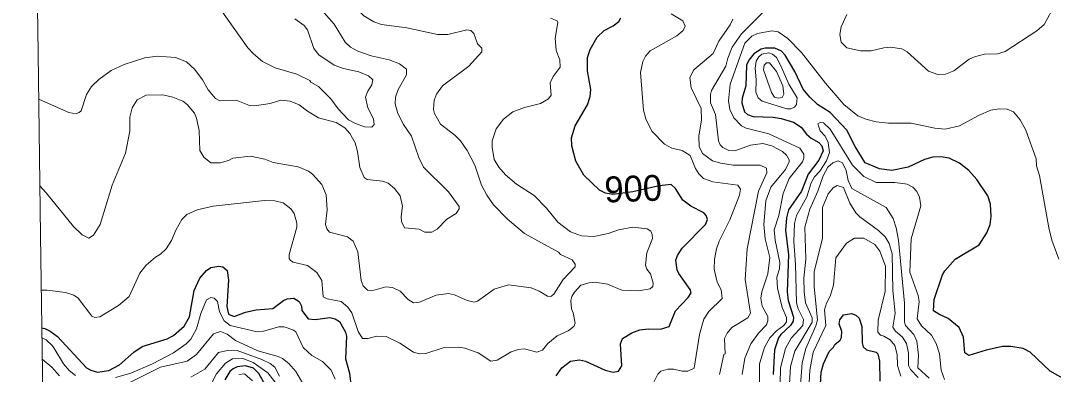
# Model space of a CAD drawing. Extents: x 265 to 291.4, y 7731.5 to 7759.6.
# Drawn here: x 265.126 to 268.324, y 7741.849 to 7742.944 of the extents above; entities that cross this region are included whole.
import ezdxf
from ezdxf.enums import TextEntityAlignment as Align

# ---------------------------------------------------------------- set-up
doc = ezdxf.new("R2010")
doc.units = 0
doc.header["$LTSCALE"] = 0.032
for name, color, linetype, lineweight in [('1', 7, 'Continuous', 25), ('2', 7, 'Continuous', 13), ('61', 7, 'Continuous', 13), ('63', 7, 'Continuous', 25)]:
    doc.layers.add(name, color=color, linetype=linetype, lineweight=lineweight)

msp = doc.modelspace()

# ---------------------------------------------------------------- linework, layer by layer
at = {"layer": '1'}
for points in [[(267.1405, 7742.4366), (267.1032, 7742.4324), (267.0215, 7742.4145), (266.9597, 7742.4059), (266.9365, 7742.4099), (266.9179, 7742.4192), (266.8701, 7742.4653), (266.8446, 7742.509), (266.8327, 7742.556), (266.8311, 7742.5814), (266.843, 7742.618), (266.8812, 7742.6832), (266.8891, 7742.7087), (266.8915, 7742.731), (266.8812, 7742.7883), (266.8812, 7742.8304), (266.8891, 7742.8551), (266.9114, 7742.8925), (266.9329, 7742.9131), (266.9608, 7742.9282), (266.9783, 7742.9417), (266.9846, 7742.9529)], [(268.3688, 7741.8281), (268.3139, 7741.8583), (268.2518, 7741.918), (268.2303, 7741.9291), (268.1922, 7741.9355), (268.1667, 7741.9347), (268.1158, 7741.9235), (268.0617, 7741.9068), (268.0498, 7741.9156), (268.045, 7741.9641), (268.0323, 7741.9935), (267.9981, 7742.0222), (267.9694, 7742.0349), (267.9527, 7742.0461), (267.9551, 7742.0803), (267.9806, 7742.1566), (267.9877, 7742.1694), (268.0195, 7742.2059), (268.0935, 7742.2497), (268.1182, 7742.2871), (268.1277, 7742.3126), (268.1309, 7742.338), (268.1293, 7742.3762), (268.1206, 7742.4016), (268.0863, 7742.4526), (268.0625, 7742.4804), (268.0331, 7742.5026), (268.0013, 7742.5186), (267.9758, 7742.5225), (267.9504, 7742.5217), (267.9249, 7742.5138), (267.874, 7742.4907), (267.8231, 7742.4796), (267.7849, 7742.4851), (267.7411, 7742.5042), (267.7101, 7742.5544), (267.6846, 7742.6053), (267.6329, 7742.6594), (267.5932, 7742.6848), (267.5693, 7742.7071), (267.5494, 7742.7318), (267.5232, 7742.7867), (267.4929, 7742.8376), (267.4818, 7742.8495), (267.4611, 7742.859), (267.4317, 7742.859), (267.419, 7742.8558), (267.3959, 7742.8415), (267.3808, 7742.8217), (267.3736, 7742.8058), (267.3712, 7742.7421), (267.3601, 7742.7039), (267.3593, 7742.6896), (267.3672, 7742.6618), (267.3768, 7742.6538), (267.3943, 7742.6474), (267.4556, 7742.645), (267.481, 7742.6411), (267.5192, 7742.6299), (267.5431, 7742.614), (267.559, 7742.5925), (267.5733, 7742.5798), (267.5972, 7742.5663), (267.6067, 7742.5567), (267.6107, 7742.5409), (267.5979, 7742.5122), (267.5645, 7742.4692), (267.5438, 7742.416), (267.5033, 7742.3579), (267.4977, 7742.3332), (267.4945, 7742.2951), (267.5033, 7742.2187), (267.4993, 7742.1041), (267.5025, 7742.0771), (267.5192, 7742.0262), (267.5184, 7742.0134), (267.5096, 7742.0007), (267.4794, 7741.9728), (267.473, 7741.9625), (267.4603, 7741.9244), (267.4563, 7741.848)], [(267.2527, 7742.3285), (267.2487, 7742.3412), (267.2416, 7742.3491), (267.201, 7742.3698), (267.1763, 7742.3881), (267.154, 7742.4239), (267.1405, 7742.4366)], [(266.7841, 7741.8448), (266.8016, 7741.8687), (266.8279, 7741.8901), (266.8566, 7741.8941), (266.8749, 7741.8901), (266.9353, 7741.8615), (266.9608, 7741.8559), (266.9775, 7741.8583), (266.987, 7741.875), (266.983, 7741.9434), (266.9894, 7741.9601), (267.018, 7741.9776), (267.0435, 7741.9864), (267.069, 7741.9896), (267.1071, 7741.9888), (267.1342, 7741.9967), (267.154, 7742.0453), (267.193, 7742.0866), (267.2018, 7742.101), (267.1994, 7742.1113), (267.1636, 7742.1614), (267.1588, 7742.1725), (267.1548, 7742.2028), (267.1596, 7742.2171), (267.1739, 7742.2394), (267.2463, 7742.3125), (267.2527, 7742.3285)], [(265.1902, 7741.9931), (265.2007, 7741.9907), (265.2174, 7741.9829), (265.2401, 7741.9665), (265.33, 7741.8687), (265.3427, 7741.8615), (265.3634, 7741.8559), (265.3984, 7741.8607), (265.4318, 7741.8782), (265.4756, 7741.918), (265.5018, 7741.9355), (265.5798, 7741.9593), (265.5989, 7741.9689), (265.6323, 7741.9983), (265.6482, 7742.027), (265.6625, 7742.1089), (265.6808, 7742.1471), (265.7007, 7742.1701), (265.715, 7742.1797), (265.7389, 7742.1844), (265.7516, 7742.1821), (265.7651, 7742.1701), (265.7691, 7742.1407), (265.7643, 7742.0588), (265.7691, 7742.0357), (265.7866, 7742.0277), (265.8216, 7742.0413), (265.855, 7742.0492), (265.9067, 7742.0524), (265.9394, 7742.0771), (265.9513, 7742.0826), (265.972, 7742.085), (265.9879, 7742.0747), (265.995, 7742.0604), (265.9966, 7742.0468), (266.0165, 7742.0206), (266.038, 7742.019), (266.0826, 7742.0246), (266.1, 7742.0206), (266.1128, 7742.0126), (266.1318, 7741.98), (266.135, 7741.9673), (266.1318, 7741.8973), (266.1438, 7741.8528), (266.1493, 7741.8082)], [(267.6027, 7741.8178), (267.6051, 7741.8559), (267.6114, 7741.8814), (267.6297, 7741.9196), (267.6433, 7741.9331), (267.6472, 7741.9411), (267.664, 7741.9546), (267.6679, 7741.9633), (267.6687, 7741.9816), (267.66, 7742.0055), (267.6624, 7742.0182), (267.6735, 7742.0333), (267.699, 7742.0373), (267.7117, 7742.0325), (267.7228, 7742.023), (267.7308, 7741.9975), (267.7316, 7741.9466), (267.7347, 7741.9339), (267.7451, 7741.9251), (267.7753, 7741.9172), (267.7801, 7741.9124), (267.7849, 7741.8894), (267.7865, 7741.8281)], [(265.8916, 7741.8003), (265.863, 7741.8512), (265.8471, 7741.8679), (265.8216, 7741.875), (265.7962, 7741.8718), (265.7835, 7741.8663), (265.7731, 7741.8575), (265.758, 7741.8321)]]:
    msp.add_lwpolyline(points, dxfattribs=at)
at = {"layer": '2'}
for points in [[(266.4167, 7742.9012), (266.3212, 7742.9219), (266.2432, 7742.9322), (266.2194, 7742.9402), (266.1883, 7742.9585), (266.1692, 7742.9792), (266.1533, 7743.003)], [(265.7437, 7742.9807), (265.8296, 7742.8598), (265.8463, 7742.8415), (265.8749, 7742.8177), (265.9139, 7742.7978), (265.9807, 7742.7779), (266.0213, 7742.7588), (266.0245, 7742.754), (266.0476, 7742.7397), (266.0857, 7742.7015), (266.1088, 7742.6705), (266.1414, 7742.6371), (266.1621, 7742.6252), (266.1907, 7742.6148), (266.213, 7742.614), (266.2209, 7742.622), (266.2186, 7742.6403), (266.2003, 7742.6745), (266.1939, 7742.7071), (266.2003, 7742.7262), (266.213, 7742.7453), (266.2162, 7742.7604), (266.2027, 7742.7731), (266.1732, 7742.7851), (266.1255, 7742.7962), (266.0969, 7742.8065), (266.0491, 7742.8384), (266.034, 7742.8583), (266.0141, 7742.9155), (266.0038, 7742.929), (265.9751, 7742.9497)], [(266.0658, 7742.968), (266.0969, 7742.933), (266.1303, 7742.8773), (266.147, 7742.8614), (266.1701, 7742.8495), (266.2114, 7742.8352), (266.2671, 7742.8232), (266.2989, 7742.8105), (266.3204, 7742.7938), (266.3204, 7742.7763), (266.2949, 7742.731), (266.2862, 7742.7071), (266.2854, 7742.6864), (266.2933, 7742.6562), (266.3108, 7742.6228), (266.3363, 7742.5862), (266.3586, 7742.5202), (266.3729, 7742.4907), (266.4508, 7742.4136), (266.4835, 7742.369), (266.4835, 7742.3619), (266.4747, 7742.3468), (266.4453, 7742.3292), (266.415, 7742.2982), (266.3992, 7742.2887), (266.3777, 7742.2895), (266.3594, 7742.2982), (266.314, 7742.3022), (266.3053, 7742.3221), (266.3037, 7742.338), (266.3077, 7742.3698), (266.3005, 7742.4016), (266.2838, 7742.4247), (266.2639, 7742.4406), (266.2464, 7742.447), (266.1987, 7742.4525), (266.1891, 7742.4581), (266.1764, 7742.4891), (266.1692, 7742.5385), (266.1613, 7742.5655), (266.1454, 7742.5942), (266.1295, 7742.6117), (266.1032, 7742.6283), (266.0476, 7742.6435), (266.0141, 7742.6633), (265.9879, 7742.6832), (265.96, 7742.6952), (265.9314, 7742.6976), (265.898, 7742.688), (265.8503, 7742.68)], [(267.0801, 7742.6021), (267.0618, 7742.6403), (267.0546, 7742.6673), (267.0451, 7742.7835), (267.0522, 7742.8177), (267.0602, 7742.8344), (267.0753, 7742.8503), (267.158, 7742.8972), (267.1771, 7742.9131), (267.1835, 7742.9267), (267.1763, 7742.9434), (267.1405, 7742.9656)], [(267.3856, 7742.5583), (267.3378, 7742.5408), (267.3187, 7742.5424), (267.3004, 7742.5512), (267.2917, 7742.5599), (267.2869, 7742.5719), (267.2774, 7742.653), (267.2615, 7742.6896), (267.2615, 7742.7151), (267.2654, 7742.7278), (267.3092, 7742.8026), (267.3155, 7742.828), (267.3291, 7742.8622), (267.3577, 7742.9036), (267.4245, 7742.9688)], [(267.6838, 7742.9633), (267.6671, 7742.9251), (267.6624, 7742.9012), (267.6671, 7742.8773), (267.6838, 7742.8598), (267.726, 7742.8503), (267.7594, 7742.8503), (267.7992, 7742.8598), (267.8199, 7742.8614), (267.8549, 7742.8567), (267.8708, 7742.8479), (267.9368, 7742.7874), (267.9663, 7742.7771), (267.9901, 7742.7779), (268.0156, 7742.7882), (268.0633, 7742.8248), (268.0792, 7742.832), (268.111, 7742.84), (268.1508, 7742.8415), (268.1747, 7742.8487), (268.2725, 7742.9123), (268.2956, 7742.9322), (268.329, 7742.9935)], [(266.7667, 7742.9521), (266.7866, 7742.9434), (266.7889, 7742.9378), (266.781, 7742.8901), (266.7842, 7742.8519), (266.7953, 7742.8232), (266.7969, 7742.8002), (266.7746, 7742.7715), (266.7651, 7742.7517)], [(267.3307, 7742.9481), (267.3227, 7742.9314), (267.2877, 7742.8805), (267.2702, 7742.8423), (267.2105, 7742.7914), (267.1978, 7742.7676), (267.2018, 7742.7357), (267.2328, 7742.6721), (267.2344, 7742.6371), (267.2257, 7742.5862), (267.2272, 7742.5544), (267.2368, 7742.5329), (267.2678, 7742.5098), (267.2933, 7742.5027), (267.3323, 7742.4971), (267.4158, 7742.4971), (267.4357, 7742.4876), (267.4365, 7742.4732), (267.411, 7742.416), (267.376, 7742.2378), (267.3696, 7742.1423), (267.3855, 7742.0381), (267.3776, 7742.0238), (267.3283, 7741.9943), (267.3132, 7741.9768), (267.3052, 7741.9601), (267.3076, 7741.9124), (267.3036, 7741.9108), (267.2901, 7741.848)], [(265.1853, 7742.4327), (265.2051, 7742.411), (265.2894, 7742.3062), (265.3165, 7742.2807), (265.3364, 7742.2704), (265.3507, 7742.2799), (265.3714, 7742.3126), (265.4088, 7742.4343), (265.4501, 7742.5337), (265.4637, 7742.6021), (265.4637, 7742.6451), (265.4708, 7742.6737), (265.4867, 7742.6984), (265.5146, 7742.7135), (265.5655, 7742.7143), (265.5973, 7742.7071), (265.6275, 7742.6944), (265.6411, 7742.684), (265.6641, 7742.6578), (265.6705, 7742.6419), (265.6784, 7742.6037), (265.68, 7742.5424), (265.6928, 7742.521), (265.715, 7742.5035), (265.7437, 7742.5035), (265.7691, 7742.5106), (265.7827, 7742.5178), (265.8375, 7742.5241), (265.8821, 7742.5154), (265.9075, 7742.505), (265.9855, 7742.4915), (266.0173, 7742.478), (266.0293, 7742.4692), (266.0587, 7742.4366), (266.0714, 7742.4048), (266.0746, 7742.3587), (266.0698, 7742.3126), (266.0738, 7742.2998), (266.0825, 7742.2895), (266.1382, 7742.2752), (266.1557, 7742.2616), (266.17, 7742.2282), (266.1804, 7742.1391), (266.186, 7742.1232), (266.1995, 7742.1097), (266.213, 7742.1073), (266.256, 7742.12), (266.2767, 7742.1176), (266.3005, 7742.1065), (266.3252, 7742.0803), (266.3419, 7742.0707), (266.361, 7742.0723), (266.4119, 7742.0946), (266.4501, 7742.0993), (266.4691, 7742.0954), (266.5089, 7742.0771), (266.5304, 7742.0723), (266.5408, 7742.0755), (266.5917, 7742.1129), (266.6362, 7742.1264), (266.7062, 7742.1169), (266.7317, 7742.1065), (266.7571, 7742.0906), (266.7675, 7742.0898), (266.777, 7742.097), (266.8056, 7742.1423), (266.843, 7742.1821), (266.843, 7742.19), (266.8335, 7742.2036), (266.7977, 7742.2203), (266.7913, 7742.2274), (266.6863, 7742.2855), (266.6322, 7742.3308), (266.5901, 7742.3738), (266.5694, 7742.4032), (266.5527, 7742.4351), (266.532, 7742.4971), (266.5089, 7742.5417), (266.4874, 7742.5719), (266.4707, 7742.5894), (266.4254, 7742.6236), (266.4071, 7742.6562), (266.4039, 7742.6689), (266.4063, 7742.6976), (266.4135, 7742.7167), (266.4318, 7742.7421), (266.5137, 7742.8026), (266.5535, 7742.8471), (266.5543, 7742.859), (266.54, 7742.8726), (266.5288, 7742.9044), (266.5193, 7742.9139), (266.5073, 7742.9155), (266.4485, 7742.9012), (266.4167, 7742.9012)], [(268.3409, 7742.2051), (268.3194, 7742.2648), (268.3099, 7742.303), (268.2813, 7742.4645), (268.2717, 7742.4947), (268.2701, 7742.5162), (268.2383, 7742.6053), (268.2208, 7742.6371), (268.2001, 7742.6618), (268.181, 7742.6697), (268.1556, 7742.6705), (268.1301, 7742.6665), (268.0919, 7742.6506), (268.0331, 7742.618), (267.9885, 7742.6085), (267.9567, 7742.6116), (267.8835, 7742.6268), (267.8135, 7742.6268), (267.7753, 7742.6307), (267.7435, 7742.6387), (267.7181, 7742.649), (267.6751, 7742.6848), (267.6186, 7742.7501), (267.5438, 7742.8455), (267.5017, 7742.8885), (267.4715, 7742.9092), (267.4524, 7742.9123), (267.4078, 7742.9044), (267.3895, 7742.8956), (267.3688, 7742.8741), (267.3227, 7742.7469), (267.3179, 7742.696), (267.3219, 7742.6689), (267.3338, 7742.6435), (267.3577, 7742.618), (267.3728, 7742.6116), (267.4428, 7742.5941), (267.5383, 7742.5488), (267.551, 7742.5305), (267.551, 7742.5178), (267.547, 7742.5074), (267.5057, 7742.4557)], [(265.6888, 7742.7612), (265.6649, 7742.793), (265.6387, 7742.8161), (265.6053, 7742.8296), (265.5496, 7742.8344), (265.5098, 7742.8288), (265.4462, 7742.8081), (265.4064, 7742.7898), (265.3682, 7742.762), (265.3451, 7742.7397), (265.33, 7742.7151), (265.3133, 7742.6649), (265.3071, 7742.66), (265.2982, 7742.657), (265.2865, 7742.6575), (265.2743, 7742.6594), (265.1936, 7742.6954), (265.1816, 7742.7014)], [(265.8503, 7742.68), (265.8344, 7742.6816), (265.793, 7742.6983), (265.7421, 7742.696), (265.7294, 7742.7031), (265.7063, 7742.7294), (265.6888, 7742.7612)], [(266.7651, 7742.7517), (266.7683, 7742.7135), (266.7603, 7742.7023), (266.7356, 7742.688), (266.6855, 7742.6753), (266.6497, 7742.6618), (266.6211, 7742.6395)], [(266.6211, 7742.6395), (266.598, 7742.6093), (266.5853, 7742.5719), (266.5853, 7742.5528), (266.5924, 7742.5146), (266.6068, 7742.4899), (266.6267, 7742.4669), (266.6609, 7742.4382), (266.7158, 7742.4024), (266.7539, 7742.3635), (266.7889, 7742.3197), (266.8287, 7742.2903), (266.8621, 7742.2783), (266.9003, 7742.276), (266.9449, 7742.2847), (266.9775, 7742.2966), (267.0212, 7742.3046), (267.0658, 7742.2998), (267.0769, 7742.2927), (267.0817, 7742.2823), (267.0825, 7742.2696), (267.065, 7742.225), (267.061, 7742.1869), (267.065, 7742.1741), (267.0761, 7742.1606), (267.0849, 7742.1312), (267.0833, 7742.1208), (267.0753, 7742.1137), (267.0387, 7742.1073), (266.9878, 7742.1097), (266.9433, 7742.128), (266.9051, 7742.1343), (266.886, 7742.1328), (266.8605, 7742.1248), (266.8406, 7742.1033), (266.8327, 7742.0898), (266.8295, 7742.0771), (266.8311, 7742.0516), (266.8367, 7742.0389), (266.843, 7742.0071), (266.839, 7741.9967), (266.8216, 7741.9832), (266.7874, 7741.9681), (266.7587, 7741.9442), (266.7412, 7741.9243), (266.7237, 7741.918), (266.6855, 7741.9275), (266.6664, 7741.9259), (266.645, 7741.9188), (266.6012, 7741.8933), (266.5821, 7741.8893), (266.5423, 7741.9156), (266.501, 7741.9299), (266.4819, 7741.9331), (266.4373, 7741.9323), (266.3801, 7741.9132), (266.361, 7741.9124), (266.3419, 7741.918), (266.2997, 7741.945), (266.2576, 7741.9657), (266.2273, 7741.9673), (266.2019, 7741.9601), (266.1844, 7741.9601), (266.1708, 7741.9816), (266.1517, 7742.0389), (266.139, 7742.0572), (266.1183, 7742.0747), (266.0746, 7742.0827), (266.0627, 7742.089), (266.0579, 7742.1391), (266.0428, 7742.1646), (266.0141, 7742.1861), (265.9696, 7742.1964), (265.9608, 7742.2012), (265.9569, 7742.2075), (265.9569, 7742.2203), (265.9807, 7742.3046), (265.9807, 7742.3173), (265.9728, 7742.3467), (265.9624, 7742.3619), (265.9386, 7742.3802), (265.9123, 7742.3865), (265.8805, 7742.3873), (265.7214, 7742.3698), (265.6721, 7742.3587), (265.6403, 7742.3436), (265.6251, 7742.3285), (265.606, 7742.2951), (265.5925, 7742.2632), (265.5758, 7742.2378), (265.5591, 7742.2211), (265.5432, 7742.2115), (265.5146, 7742.1869), (265.4947, 7742.1622), (265.4613, 7742.0898)], [(267.4778, 7741.8209), (267.4786, 7741.8695), (267.4945, 7741.9291), (267.512, 7741.9609), (267.5478, 7741.9999), (267.5502, 7742.019), (267.5335, 7742.0516), (267.5287, 7742.0707), (267.5256, 7742.19), (267.52, 7742.26), (267.5224, 7742.3157), (267.5287, 7742.3412), (267.5598, 7742.3985), (267.5741, 7742.4414), (267.5844, 7742.4605), (267.6003, 7742.478), (267.621, 7742.5098), (267.6306, 7742.5353), (267.6266, 7742.5671), (267.617, 7742.5862), (267.6019, 7742.6029), (267.5948, 7742.6244), (267.6019, 7742.6291), (267.6123, 7742.6275), (267.6329, 7742.6085), (267.7014, 7742.4971), (267.7372, 7742.4613), (267.7753, 7742.443), (267.8326, 7742.443)], [(267.2153, 7742.486), (267.1986, 7742.5265), (267.174, 7742.5416), (267.1421, 7742.5488), (267.1191, 7742.5615), (267.0801, 7742.6021)], [(267.5057, 7742.5066), (267.5057, 7742.513), (267.4977, 7742.5273), (267.485, 7742.5385), (267.4516, 7742.556), (267.4237, 7742.5639), (267.3856, 7742.5583)], [(267.0849, 7741.8209), (267.0984, 7741.8496), (267.1079, 7741.8591), (267.1294, 7741.8655), (267.1485, 7741.8655), (267.174, 7741.8591), (267.1915, 7741.8583), (267.2113, 7741.8679), (267.228, 7741.9721), (267.2416, 7742.0198), (267.2567, 7742.0437), (267.2981, 7742.0834), (267.2949, 7742.1105), (267.2829, 7742.1344), (267.2734, 7742.1741), (267.2742, 7742.206), (267.2805, 7742.2378), (267.2893, 7742.2616), (267.3219, 7742.3269), (267.3521, 7742.4032), (267.3545, 7742.4223), (267.3466, 7742.4343), (267.2694, 7742.4446), (267.2408, 7742.4549), (267.2257, 7742.4701), (267.2153, 7742.486)], [(267.3601, 7741.848), (267.368, 7741.8989), (267.3871, 7741.9434), (267.4102, 7741.9769), (267.4349, 7742.0023), (267.4396, 7742.015), (267.4396, 7742.0278), (267.4221, 7742.0596), (267.4174, 7742.085), (267.4205, 7742.1041), (267.4396, 7742.1598), (267.4452, 7742.2107), (267.4309, 7742.268), (267.4269, 7742.3126), (267.4333, 7742.3857), (267.4484, 7742.4287), (267.4945, 7742.4836), (267.5057, 7742.5066)], [(267.9392, 7741.8369), (267.9042, 7741.8695), (267.9058, 7741.9084), (267.901, 7741.9514), (267.8915, 7741.9721), (267.866, 7742.0007), (267.8628, 7742.0103), (267.8628, 7742.0691), (267.8437, 7742.2648), (267.8374, 7742.303), (267.8278, 7742.3316), (267.8056, 7742.3658), (267.6998, 7742.4247), (267.6878, 7742.4486), (267.6823, 7742.4796), (267.6711, 7742.5035), (267.6576, 7742.5098), (267.6409, 7742.5042), (267.6258, 7742.4907), (267.6107, 7742.4637), (267.5948, 7742.416), (267.5693, 7742.3603), (267.5542, 7742.3046), (267.5574, 7742.206), (267.551, 7742.1471), (267.5518, 7742.1041), (267.5566, 7742.0707), (267.5765, 7742.0238), (267.5765, 7742.011), (267.5232, 7741.9212), (267.5096, 7741.8734), (267.5033, 7741.7653)], [(267.5057, 7742.4557), (267.4866, 7742.4088), (267.4731, 7742.3412), (267.4595, 7742.2966), (267.4627, 7742.2648), (267.477, 7742.1948), (267.4754, 7742.1757)], [(267.5343, 7741.7334), (267.5454, 7741.8846), (267.5574, 7741.9291), (267.5884, 7741.9991), (267.5932, 7742.0182), (267.5828, 7742.12), (267.5828, 7742.1678), (267.6083, 7742.2696), (267.6083, 7742.3651), (267.6266, 7742.408), (267.6417, 7742.4263), (267.6544, 7742.4334), (267.6743, 7742.4271), (267.6934, 7742.3794), (267.7117, 7742.3491), (267.7244, 7742.3364), (267.7825, 7742.2942), (267.8024, 7742.2752), (267.8151, 7742.2537), (267.8247, 7742.2219), (267.827, 7742.1089), (267.8334, 7742.0381), (267.8262, 7741.9951), (267.8342, 7741.9832), (267.8565, 7741.9641), (267.8692, 7741.9442), (267.8756, 7741.9148), (267.8756, 7741.8766), (267.8811, 7741.8639), (267.905, 7741.8392)], [(267.8326, 7742.443), (267.8708, 7742.4374), (267.8884, 7742.428), (267.901, 7742.4148), (267.9089, 7742.3975), (267.9129, 7742.371), (267.8831, 7742.269)], [(267.5629, 7741.7446), (267.5701, 7741.8623), (267.5796, 7741.918), (267.6194, 7742.0007), (267.6146, 7742.0485), (267.621, 7742.0691), (267.6329, 7742.0914), (267.6433, 7742.1248), (267.6496, 7742.2099), (267.683, 7742.2553), (267.7077, 7742.2704), (267.7372, 7742.2704), (267.7706, 7742.2505), (267.7865, 7742.2306), (267.804, 7742.1837), (267.8024, 7742.1057), (267.7809, 7742.0166), (267.7801, 7741.9792), (267.7881, 7741.9705), (267.7992, 7741.9673), (267.8183, 7741.9554), (267.8326, 7741.9379), (267.8398, 7741.91), (267.8406, 7741.8766), (267.8517, 7741.8432)], [(267.8831, 7742.269), (267.8795, 7742.165), (267.9046, 7742.0935), (267.908, 7742.0743), (267.902, 7742.0206), (267.9149, 7741.9988), (267.9467, 7741.9703), (267.9606, 7741.9445), (267.9712, 7741.9127), (267.9765, 7741.8616), (267.9871, 7741.8325)], [(267.4754, 7742.1757), (267.4675, 7742.1503), (267.4691, 7742.1153), (267.4834, 7742.0564), (267.4969, 7742.0246), (267.4969, 7742.0119), (267.489, 7741.9999), (267.4667, 7741.984), (267.4452, 7741.9617), (267.4293, 7741.9323), (267.4142, 7741.8814), (267.4142, 7741.8194)], [(265.2903, 7742.0938), (265.2648, 7742.1025), (265.2074, 7742.1101), (265.1896, 7742.1099)], [(265.4613, 7742.0898), (265.4287, 7742.062), (265.3706, 7742.027), (265.3555, 7742.0246), (265.3459, 7742.0286), (265.3038, 7742.085), (265.2903, 7742.0938)], [(265.4191, 7741.8392), (265.4668, 7741.8528), (265.5337, 7741.8814), (265.5989, 7741.9156), (265.6379, 7741.9434), (265.6522, 7741.9578), (265.6697, 7741.9896), (265.6832, 7742.0373), (265.7007, 7742.0795), (265.715, 7742.0866), (265.7246, 7742.085), (265.7349, 7742.0747), (265.7413, 7742.0421), (265.7556, 7742.0142), (265.7747, 7742.0007), (265.8582, 7741.9808), (265.8773, 7741.9824), (265.925, 7741.9959), (265.9417, 7741.9959), (265.968, 7741.9872), (265.9775, 7741.9808), (266.0006, 7741.9323), (266.0269, 7741.9076), (266.0603, 7741.8885), (266.0873, 7741.8615), (266.0992, 7741.8337)], [(265.9998, 7741.8209), (265.9775, 7741.8575), (265.9561, 7741.883), (265.937, 7741.8981), (265.9235, 7741.9045), (265.8598, 7741.922), (265.7914, 7741.9538), (265.7652, 7741.9737), (265.7445, 7741.9816), (265.723, 7741.9745), (265.6705, 7741.91), (265.6411, 7741.8901), (265.5591, 7741.871), (265.4414, 7741.8122)], [(265.1918, 7741.9615), (265.2043, 7741.9553), (265.2234, 7741.9379), (265.228, 7741.9312), (265.2584, 7741.8814), (265.2759, 7741.8607), (265.295, 7741.8456)], [(265.653, 7741.84), (265.6959, 7741.8655), (265.7381, 7741.9164), (265.7707, 7741.9243), (265.7962, 7741.9228), (265.8725, 7741.8949), (265.898, 7741.8822), (265.9123, 7741.8711), (265.9274, 7741.8432)], [(265.2457, 7741.8448), (265.2226, 7741.8711), (265.1927, 7741.8957)], [(265.9242, 7741.8114), (265.8908, 7741.8536), (265.8455, 7741.8854), (265.8137, 7741.8981), (265.7819, 7741.8973), (265.7604, 7741.8838), (265.7317, 7741.8504), (265.7079, 7741.8042)], [(265.8009, 7741.848), (265.8185, 7741.8504), (265.8431, 7741.8289)]]:
    msp.add_lwpolyline(points, dxfattribs=at)
for points in [[(267.5303, 7742.7047), (267.5041, 7742.7469), (267.4802, 7742.8042), (267.4659, 7742.8296), (267.454, 7742.8407), (267.4428, 7742.8439), (267.4213, 7742.84), (267.4118, 7742.832), (267.4038, 7742.8185), (267.3999, 7742.797), (267.4038, 7742.7612), (267.4022, 7742.723), (267.4094, 7742.7047), (267.4221, 7742.6952), (267.4985, 7742.6705), (267.5112, 7742.6713), (267.5224, 7742.6761), (267.5287, 7742.6848)], [(267.4888, 7742.7165), (267.4858, 7742.7421), (267.4659, 7742.7867), (267.4444, 7742.8137), (267.4349, 7742.8137), (267.4277, 7742.8057), (267.4261, 7742.7914), (267.4508, 7742.7214), (267.4603, 7742.7071), (267.4715, 7742.7039), (267.4842, 7742.7063)]]:
    msp.add_lwpolyline(points, close=True, dxfattribs=at)
at = {"layer": '63', "lineweight": 13}
msp.add_lwpolyline([(265.1256, 7746.7981), (265.1333, 7746.2332), (265.141, 7745.6682), (265.1487, 7745.1033), (265.1565, 7744.5383), (265.1642, 7743.9734), (265.1719, 7743.4084), (265.1797, 7742.8434), (265.1874, 7742.2785), (265.1952, 7741.7135), (265.2029, 7741.1486), (265.2106, 7740.5836), (265.2184, 7740.0186), (265.2261, 7739.4537), (265.2339, 7738.8887), (265.2416, 7738.3238), (265.2494, 7737.7588)], dxfattribs=at)

# ---------------------------------------------------------------- texts
at = {"layer": '61'}
msp.add_text('900', height=0.08, rotation=2.044, dxfattribs=at).set_placement((267.0239, 7742.384), align=Align.CENTER)

doc.saveas('drawing.dxf')
